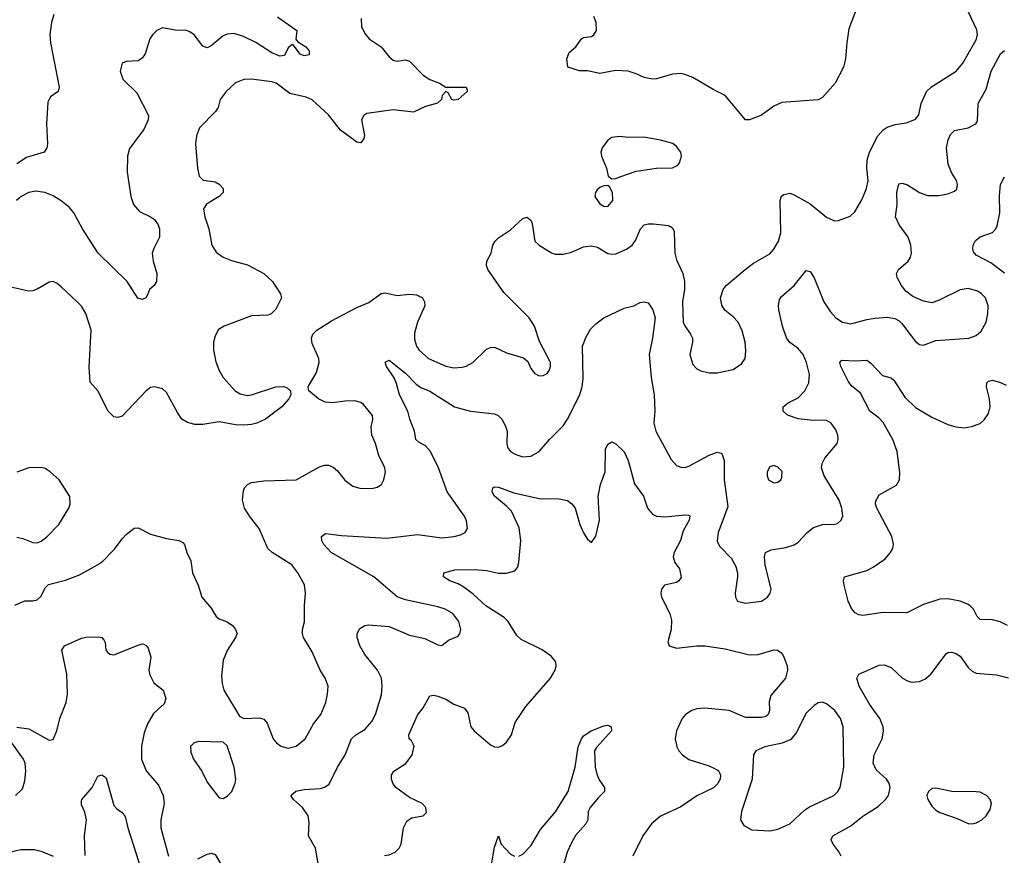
# Model space of a CAD drawing. Header units: inches. Extents: x 1771504 to 1971212, y 471788 to 643615.
# Tile 291 of 587: x 1822444 to 1827309, y 622854 to 626984. Entities that reach past the tile are written whole.
import ezdxf

# ---------------------------------------------------------------- set-up
doc = ezdxf.new("R2010")
doc.units = ezdxf.units.IN
doc.header["$MEASUREMENT"] = 0
doc.layers.add('B8622', color=7, linetype='Continuous')

msp = doc.modelspace()

# ---------------------------------------------------------------- linework, layer by layer
at = {"layer": 'B8622', "color": 5}
for points, elevation in [([(1822419.7, 624090), (1822470, 624111.3), (1822510, 624111.7), (1822530, 624117), (1822550, 624135.5), (1822570, 624175.5), (1822587.3, 624192.7), (1822670, 624213.8), (1822740.4, 624239.6), (1822829.3, 624290), (1822853.5, 624306.5), (1822912.3, 624367.7), (1822950, 624419.1), (1822970, 624439.1), (1823010, 624470.6), (1823030, 624473), (1823090, 624441.3), (1823170, 624419.3), (1823230, 624410.5), (1823250, 624400.7), (1823259.1, 624390), (1823270.4, 624350), (1823289.2, 624309.2), (1823297.4, 624250), (1823326.3, 624190), (1823343.8, 624130), (1823390, 624075.5), (1823414.5, 624034.5), (1823430, 624023.1), (1823470, 624008.5), (1823496.3, 623990), (1823510.8, 623970), (1823518.8, 623950), (1823510.8, 623930), (1823470, 623867), (1823450, 623819), (1823441.4, 623741.4), (1823443.9, 623703.9), (1823452.4, 623670), (1823530, 623542), (1823551, 623531), (1823626.8, 623533.2), (1823650, 623527.3), (1823666.7, 623506.7), (1823696.4, 623430), (1823713, 623410), (1823734.4, 623394.4), (1823770, 623384.4), (1823810, 623394), (1823855.1, 623430), (1823895.8, 623504.2), (1823932.6, 623550), (1823956.9, 623610), (1823965.6, 623650), (1823967.6, 623690), (1823953.6, 623730), (1823929.5, 623770), (1823890, 623859.3), (1823846.6, 623930), (1823840.9, 623950), (1823840.9, 623970), (1823851.5, 624008.5), (1823851.3, 624088.7), (1823856.9, 624150), (1823850.9, 624190.9), (1823819.1, 624250), (1823788.3, 624290), (1823691.6, 624350), (1823669.7, 624370), (1823628, 624470), (1823584.1, 624524.1), (1823554.5, 624570), (1823544.8, 624610), (1823550, 624656), (1823555.1, 624670), (1823570, 624686.4), (1823590, 624696), (1823650, 624705.7), (1823810, 624710.6), (1823925.1, 624774.9), (1823950, 624781.7), (1823970, 624781.7), (1823992.7, 624772.7), (1824014.3, 624754.3), (1824050, 624708.4), (1824090, 624678.4), (1824130, 624666.4), (1824190, 624668.2), (1824210, 624673), (1824232.7, 624687.3), (1824242.9, 624710), (1824251.6, 624750), (1824247.8, 624770), (1824219.1, 624830), (1824202.7, 624890), (1824183.9, 624930), (1824180.3, 624970), (1824189.7, 625009.7), (1824187.3, 625027.2), (1824142.5, 625082.5), (1824130, 625092.8), (1824099.8, 625099.8), (1824050, 625098.8), (1823990, 625089.8), (1823953.7, 625093.7), (1823920.7, 625110), (1823872.7, 625150), (1823869.4, 625170), (1823910, 625240.7), (1823923.6, 625290), (1823922.9, 625310), (1823890, 625384), (1823885.6, 625410), (1823892.3, 625430), (1823912.7, 625450), (1823984.5, 625495.5), (1824110, 625561.7), (1824170, 625587), (1824230, 625630.3), (1824250, 625633.4), (1824310, 625621.3), (1824370, 625627.4), (1824404.2, 625624.2), (1824434.4, 625610), (1824443.7, 625590), (1824446.3, 625570), (1824409.1, 625489.1), (1824394.3, 625434.3), (1824394.1, 625405.9), (1824405.4, 625370), (1824418, 625350), (1824464.2, 625310), (1824550, 625271.4), (1824590, 625264), (1824630, 625266.3), (1824650, 625271.7), (1824682.9, 625290), (1824750, 625355.8), (1824770, 625364.2), (1824790, 625365.3), (1824850, 625338), (1824933.4, 625313.4), (1824955.3, 625295.3), (1824970, 625261), (1824990, 625234.8), (1825010, 625224), (1825030, 625224.9), (1825050, 625234.8), (1825060.9, 625250), (1825066.6, 625270), (1825066, 625290), (1825013.2, 625393.2), (1824987.4, 625470), (1824961.4, 625510), (1824836.5, 625636.5), (1824757.3, 625750), (1824750.7, 625770), (1824752, 625790), (1824774.3, 625830), (1824782, 625870), (1824793.5, 625890), (1824810, 625906.5), (1824870, 625945.5), (1824930, 626002), (1824950, 626008.4), (1824970, 625993.4), (1824976.3, 625976.3), (1824989.2, 625889.2), (1825010.4, 625870), (1825071.1, 625831.1), (1825090, 625825.2), (1825130, 625824.7), (1825170, 625835), (1825230, 625862), (1825270, 625867.2), (1825299.3, 625859.3), (1825350, 625829.2), (1825370, 625824.9), (1825390, 625826.9), (1825442.9, 625850), (1825469.7, 625870), (1825487, 625893), (1825511.3, 625950), (1825529.7, 625970), (1825550, 625975.5), (1825575.2, 625975.2), (1825650, 625967), (1825670, 625955.5), (1825677, 625937), (1825681.1, 625830), (1825690, 625797.3), (1825721.1, 625730), (1825729.1, 625690), (1825729.2, 625650), (1825719.6, 625590), (1825722.6, 625490), (1825730.3, 625470.3), (1825759.1, 625430), (1825767.7, 625410), (1825768, 625390), (1825755.8, 625330), (1825770, 625280.7), (1825790, 625259.3), (1825808.8, 625248.8), (1825850, 625239.3), (1825890, 625238.4), (1825970, 625254.8), (1826010, 625282.8), (1826029.3, 625310), (1826032, 625348), (1826027.8, 625390), (1826014.2, 625445.8), (1825993.3, 625490), (1825970, 625515.6), (1825927.9, 625547.9), (1825912.8, 625572.8), (1825906.9, 625610), (1825920.5, 625650), (1825935.1, 625670), (1826028.2, 625750), (1826070, 625781.2), (1826150, 625826.5), (1826170.9, 625850), (1826193.8, 625890), (1826204.1, 625930), (1826201, 626090), (1826208.7, 626111.3), (1826220.1, 626119.9), (1826250, 626127.2), (1826270, 626118), (1826350, 626074.3), (1826430, 626008.8), (1826470, 625990.4), (1826490, 625992.4), (1826547.5, 626012.5), (1826570, 626034), (1826605.5, 626094.5), (1826628, 626150), (1826636.8, 626190), (1826629.9, 626250), (1826630.6, 626290), (1826643.4, 626330), (1826684.6, 626410), (1826710, 626439.2), (1826730, 626453.5), (1826770, 626466.2), (1826825.9, 626474.1), (1826870, 626493), (1826886.6, 626513.4), (1826897.8, 626570), (1826924.2, 626630), (1826948.3, 626651.7), (1827071, 626730), (1827103.5, 626770), (1827170, 626884.4), (1827177.1, 626910), (1827173.5, 626933.5), (1827130, 627024.7)], 460), ([(1826576, 627030), (1826541.1, 626938.9), (1826530.3, 626869.7), (1826524.9, 626790), (1826513.8, 626750), (1826473.1, 626670), (1826410, 626599.7), (1826390, 626588.2), (1826210, 626575.1), (1826170, 626557), (1826108.5, 626511.5), (1826050, 626489.3), (1826030, 626489), (1825930, 626609.6), (1825870, 626638.3), (1825770, 626698.4), (1825730, 626713.6), (1825710, 626717.4), (1825670, 626715.3), (1825591.2, 626691.2), (1825570, 626689.8), (1825530, 626698), (1825490, 626717.2), (1825450, 626728.9), (1825390, 626732.3), (1825310, 626718.5), (1825250, 626730.8), (1825210, 626730.9), (1825152, 626750), (1825147.8, 626790), (1825158.6, 626821.4), (1825191.6, 626850), (1825219.3, 626890), (1825230, 626895.8), (1825270, 626901.6), (1825280.9, 626910), (1825294, 626930), (1825292, 626970), (1825280.7, 627000.7)], 460), ([(1824131.8, 626990), (1824133.7, 626950), (1824150, 626915.5), (1824170.4, 626890), (1824230.2, 626850.2), (1824270, 626800.9), (1824290, 626784.7), (1824310, 626779.6), (1824350, 626785.3), (1824370, 626779.3), (1824437, 626710), (1824470, 626689.2), (1824518.8, 626670), (1824550, 626650.6), (1824650.6, 626650.6), (1824655.3, 626635.3), (1824654.8, 626630), (1824610.8, 626590), (1824590, 626586), (1824579, 626590), (1824562, 626622), (1824550, 626628.7), (1824531.3, 626610), (1824528.2, 626590), (1824507.9, 626572.1), (1824450, 626554.8), (1824390, 626526.6), (1824290, 626537.8), (1824159.6, 626520.4), (1824144.4, 626510), (1824133.4, 626490), (1824147.8, 626412.2), (1824143.8, 626396.2), (1824130, 626375.1), (1824110, 626378.4), (1824030, 626438.8), (1823970, 626513.8), (1823890, 626588), (1823860.4, 626600.4), (1823779.1, 626619.1), (1823711.3, 626670), (1823690, 626676.8), (1823590, 626690.9), (1823551.4, 626688.6), (1823510, 626672.8), (1823464.9, 626630), (1823435.3, 626590), (1823424.9, 626550), (1823412.4, 626530), (1823332.7, 626450), (1823317.6, 626410), (1823312.4, 626370), (1823322.4, 626250), (1823330.4, 626210.4), (1823350.4, 626190.4), (1823410, 626182.4), (1823430, 626172), (1823450.3, 626150), (1823450, 626129.6), (1823430, 626109.7), (1823366.9, 626073.1), (1823352.4, 626050), (1823358.3, 626010), (1823378.3, 625950), (1823394.4, 625870), (1823415.1, 625835.1), (1823450, 625810.4), (1823490, 625794), (1823570, 625771.8), (1823650.5, 625730), (1823693.4, 625690), (1823733.4, 625630), (1823738, 625610), (1823710, 625552.7), (1823686.8, 625530), (1823670, 625523), (1823590, 625520.4), (1823454, 625470), (1823427.4, 625452.6), (1823410, 625421.2), (1823402.3, 625390), (1823402.4, 625350), (1823413.3, 625293.3), (1823430.3, 625250), (1823450, 625215.5), (1823509.3, 625149.3), (1823534.3, 625134.3), (1823570, 625127), (1823590, 625130.3), (1823710.3, 625170.3), (1823750, 625172), (1823765.3, 625165.3), (1823782, 625150), (1823783.8, 625130), (1823774.4, 625110), (1823739.5, 625070), (1823658.4, 625010), (1823616.3, 624990), (1823590, 624983.5), (1823550, 624979.7), (1823510, 624982), (1823430, 624996.4), (1823350, 624983.6), (1823310, 624983.6), (1823273.1, 624993.1), (1823246, 625010), (1823223.3, 625043.3), (1823170, 625142), (1823150, 625159), (1823110, 625169.2), (1823090, 625166), (1823070, 625149.4), (1822950, 625024.5), (1822930, 625018.4), (1822910, 625022), (1822880.7, 625050), (1822830, 625149), (1822792.1, 625192.1), (1822787.1, 625267.1), (1822797.2, 625450), (1822771.5, 625531.5), (1822750, 625567.8), (1822728.3, 625590), (1822650, 625664.2), (1822630, 625680.7), (1822610, 625689.4), (1822590, 625686.6), (1822530, 625651.6), (1822510, 625644.7), (1822490, 625643), (1822386.2, 625666.2)], 460), ([(1823718.7, 626998.7), (1823813.4, 626930), (1823808.4, 626888.4), (1823816.4, 626876.4), (1823858, 626850), (1823874, 626830), (1823874, 626810), (1823850, 626806), (1823830, 626813.6), (1823797.7, 626857.7), (1823790, 626860.7), (1823770, 626844.5), (1823752.7, 626807.3), (1823730, 626803.7), (1823690, 626821), (1823611.4, 626871.4), (1823550, 626901.8), (1823504.3, 626915.7), (1823470, 626913.3), (1823450, 626905), (1823390, 626855.6), (1823370, 626845.6), (1823350, 626854), (1823305.6, 626910), (1823284.2, 626924.2), (1823268.7, 626930), (1823212.9, 626932.9), (1823150, 626943.1), (1823121.6, 626930), (1823100.3, 626910), (1823087.6, 626890), (1823064.2, 626815.8), (1823050, 626794), (1823030, 626781.6), (1822970, 626778), (1822950.7, 626769.3), (1822940.7, 626730), (1822954, 626690), (1823022.8, 626622.8), (1823080.4, 626510), (1823079.5, 626490), (1823057.8, 626442.2), (1822986.8, 626346.8), (1822977.1, 626310), (1822975.3, 626230), (1822992.7, 626110), (1823007.2, 626070), (1823035.6, 626035.6), (1823090, 626010.3), (1823110, 625995.8), (1823128.7, 625970), (1823134.3, 625950), (1823135.6, 625910), (1823106.7, 625853.3), (1823099.5, 625830), (1823103.1, 625790), (1823121.3, 625730), (1823120.3, 625690), (1823109.1, 625670.9), (1823084.9, 625650), (1823076.3, 625623.7), (1823066.8, 625610), (1823050, 625601.6), (1823027.3, 625607.2), (1822975.1, 625690), (1822831.3, 625830), (1822755.2, 625950), (1822712.5, 626030), (1822690, 626056), (1822650, 626088.5), (1822610, 626113.5), (1822569.4, 626130.6), (1822523.4, 626136.6), (1822490, 626130.8), (1822452.2, 626110), (1822428, 626090)], 440), ([(1822613.6, 627010), (1822602.2, 626970), (1822593.4, 626910), (1822596.2, 626870), (1822639.3, 626650), (1822634.8, 626630), (1822596.7, 626603.3), (1822583.2, 626576.8), (1822576.9, 626470), (1822582.4, 626370), (1822579.3, 626350), (1822566, 626330), (1822477.3, 626302.7), (1822430, 626272.3)], 420), ([(1823927.2, 622767.2), (1823905.3, 622890), (1823871, 622950), (1823875.3, 623015.3), (1823868.9, 623050), (1823842, 623090), (1823797.6, 623130), (1823784.5, 623150), (1823808.1, 623171.9), (1823850, 623179.7), (1823930, 623183.9), (1823949.8, 623190.2), (1823973.5, 623206.5), (1824013.8, 623290), (1824052.8, 623350), (1824083.1, 623430), (1824104.7, 623450), (1824150, 623475.8), (1824183.8, 623516.2), (1824202.9, 623550), (1824232.2, 623647.8), (1824235.2, 623690), (1824231.4, 623730), (1824212.9, 623770), (1824150, 623846.6), (1824125.6, 623890), (1824111.1, 623930), (1824111.2, 623950), (1824124.4, 623975.6), (1824149.8, 623990.2), (1824170, 623993.8), (1824270, 623985.3), (1824370, 623941.5), (1824446, 623926), (1824510, 623894), (1824529.4, 623890.6), (1824562.6, 623917.4), (1824610, 623937.1), (1824619.7, 623950), (1824624, 623970), (1824613.3, 624010), (1824584.5, 624050), (1824546, 624070), (1824510, 624081.7), (1824350, 624116.5), (1824310, 624132.3), (1824193.5, 624230), (1823984, 624350), (1823946.9, 624390), (1823936.9, 624410), (1823935.1, 624430), (1823954.8, 624445.2), (1824034.7, 624434.7), (1824258.2, 624421.8), (1824410, 624439.1), (1824530, 624423.2), (1824590.9, 624429.1), (1824622.6, 624437.4), (1824646, 624450), (1824657, 624470), (1824652, 624508), (1824641.3, 624530), (1824556, 624650), (1824513.2, 624770), (1824474.6, 624850), (1824450, 624877.7), (1824416.3, 624896.3), (1824402.3, 624910), (1824395.7, 624950), (1824372.4, 625010), (1824362.6, 625050), (1824320.6, 625130), (1824306.6, 625186.6), (1824294.6, 625214.6), (1824257, 625270), (1824250, 625291.3), (1824270, 625302), (1824350, 625236.5), (1824402.5, 625182.5), (1824426.6, 625166.6), (1824470, 625148.2), (1824593, 625070), (1824671.2, 625048.8), (1824790, 625035.6), (1824808.1, 625028.1), (1824828.1, 625008.1), (1824846, 624970), (1824852, 624950), (1824850.3, 624890), (1824854.6, 624870), (1824868.8, 624850), (1824894.8, 624834.8), (1824930, 624824.4), (1824970, 624827.6), (1825011.5, 624850), (1825061.3, 624910), (1825130, 624977.4), (1825151, 625009), (1825210, 625127.4), (1825224, 625170), (1825228.9, 625211.1), (1825225.2, 625370), (1825242.7, 625417.3), (1825264.8, 625455.2), (1825290, 625480.9), (1825330, 625511.1), (1825430, 625558.7), (1825479, 625570), (1825510, 625586.4), (1825530, 625590.4), (1825550, 625584.9), (1825573.1, 625550), (1825584.2, 625510), (1825570.9, 625410), (1825554.6, 625330), (1825564.7, 625215.3), (1825578.5, 625130), (1825582.4, 625050), (1825578, 624990), (1825586.4, 624950), (1825662.4, 624810), (1825690, 624781.3), (1825710, 624771.8), (1825730, 624771.5), (1825750, 624778), (1825850, 624831.5), (1825890, 624846.7), (1825910, 624841.6), (1825915.5, 624835.5), (1825925.5, 624805.5), (1825925, 624710), (1825942.7, 624577.3), (1825894.4, 624450), (1825890, 624406), (1825901.6, 624381.6), (1825961.6, 624321.6), (1825982.2, 624282.2), (1825990.3, 624250), (1825990.4, 624230), (1825979.5, 624150), (1825981.6, 624130), (1825990.4, 624110.4), (1826030, 624100.3), (1826110, 624110.5), (1826139.3, 624130), (1826152.7, 624150), (1826157.2, 624170), (1826127.8, 624290), (1826123.6, 624330), (1826129.7, 624350.3), (1826156.2, 624363.8), (1826230, 624375.2), (1826270, 624387.9), (1826290, 624401.5), (1826334.5, 624450), (1826365.8, 624474.2), (1826410, 624489.2), (1826469.7, 624490.3), (1826485.3, 624494.7), (1826502.9, 624510), (1826511, 624530), (1826506.2, 624570), (1826492.9, 624610), (1826419, 624730), (1826405.2, 624770), (1826408.2, 624790), (1826422.6, 624817.4), (1826483, 624890), (1826488.2, 624910), (1826486.9, 624930), (1826476.3, 624956.3), (1826453, 624990), (1826430, 625003.1), (1826350, 625004.3), (1826290, 625010.8), (1826237.6, 625030), (1826216.2, 625050), (1826216.2, 625070), (1826240.7, 625090), (1826290, 625115.8), (1826323.5, 625150), (1826342.8, 625190), (1826347, 625230), (1826331.9, 625290), (1826315.2, 625330), (1826290, 625358.4), (1826248.6, 625388.6), (1826232, 625412), (1826213.2, 625470), (1826195.6, 625550), (1826192.4, 625570), (1826198, 625602), (1826205.6, 625614.4), (1826269.8, 625670.2), (1826330, 625743.8), (1826350, 625739.3), (1826370, 625708.4), (1826417.4, 625590), (1826450, 625539.6), (1826476.9, 625510), (1826510, 625489.3), (1826550, 625480.6), (1826630, 625502.2), (1826670, 625508.2), (1826730, 625514.6), (1826767.4, 625507.4), (1826790, 625495.5), (1826802.7, 625482.8), (1826870, 625393), (1826890, 625379.3), (1826910, 625375.5), (1826970, 625398), (1827133.2, 625410), (1827170, 625423.6), (1827195, 625445), (1827219.2, 625490), (1827227.4, 625530), (1827228.4, 625570), (1827215.1, 625610), (1827196.9, 625630), (1827177.3, 625642.7), (1827130, 625655.4), (1827090, 625649.7), (1826983.4, 625596.6), (1826950, 625585.1), (1826910, 625592.4), (1826856.5, 625616.5), (1826822.9, 625642.9), (1826801.1, 625670), (1826779.6, 625710), (1826776.9, 625730), (1826786, 625750), (1826833.3, 625790), (1826844.7, 625810), (1826849.7, 625830.3), (1826846.4, 625870), (1826834.6, 625910), (1826789.8, 625970), (1826771.7, 626010), (1826779.3, 626070), (1826778.5, 626130), (1826787.8, 626172.2), (1826804.2, 626175.8), (1826830, 626167.9), (1826890, 626129.3), (1826930, 626114.5), (1826984.5, 626115.5), (1827030, 626123.1), (1827063.3, 626136.7), (1827073.6, 626146.4), (1827078, 626170), (1827071.8, 626190), (1827048.2, 626228.2), (1827031.7, 626270), (1827023.8, 626350), (1827031.8, 626390), (1827043.4, 626416.6), (1827063.4, 626436.6), (1827130.6, 626449.4), (1827167.6, 626470), (1827176.6, 626483.4), (1827179.8, 626570), (1827219.9, 626640.1), (1827244.5, 626730), (1827290, 626815.8), (1827310, 626831.6)], 440), ([(1827310, 625731.6), (1827243, 625783), (1827170, 625820.2), (1827157.2, 625837.2), (1827153, 625850), (1827154.9, 625870), (1827167.3, 625892.7), (1827190, 625911.6), (1827250, 625932.4), (1827266.6, 625950), (1827274.2, 625965.8), (1827286.2, 626030), (1827285.1, 626114.9), (1827289.8, 626170), (1827310, 626207.7)], 420), ([(1827324.5, 623990), (1827288.7, 624008.7), (1827250, 624017.2), (1827190, 624019.6), (1827174.6, 624034.6), (1827156, 624070), (1827143.3, 624083.3), (1827130, 624094), (1827090, 624110.8), (1827030, 624122.2), (1826990, 624119.8), (1826910, 624093.3), (1826827, 624053), (1826710, 624054.6), (1826610, 624039.2), (1826590, 624043.1), (1826572.7, 624052.7), (1826554.1, 624074.1), (1826538.2, 624110), (1826516.9, 624190), (1826514, 624210), (1826519, 624230), (1826630, 624262), (1826661.7, 624278.3), (1826719.8, 624320.2), (1826747.1, 624350), (1826758, 624370), (1826760.8, 624390), (1826753, 624430), (1826679.8, 624570), (1826673.1, 624590), (1826673.4, 624606.6), (1826690, 624636.5), (1826776.4, 624683.6), (1826790.7, 624709.3), (1826793.2, 624746.8), (1826779.2, 624850), (1826757.8, 624910), (1826710, 624992.5), (1826690, 625014.2), (1826644.2, 625050), (1826598.8, 625138.8), (1826554.6, 625174.6), (1826537.4, 625197.4), (1826501.1, 625270), (1826497, 625290), (1826502.3, 625297.7), (1826510, 625301.6), (1826570, 625298), (1826630, 625301.5), (1826650, 625286.7), (1826706.3, 625226.3), (1826750, 625213.8), (1826763.2, 625203.2), (1826817.7, 625117.7), (1826870, 625067.5), (1826950, 625019.2), (1827030, 624982.8), (1827070, 624971.4), (1827110, 624967.6), (1827147.2, 624972.8), (1827190, 624988.7), (1827210, 625006.7), (1827230, 625038), (1827238.9, 625070), (1827236.2, 625110), (1827221.5, 625170), (1827223, 625190), (1827230, 625198.4), (1827250, 625203.1), (1827290, 625191.5), (1827317.7, 625177.7)], 420), ([(1824247.2, 622852.8), (1824270, 622855.8), (1824299.6, 622870), (1824319.8, 622890), (1824328.7, 622910), (1824340.7, 622990), (1824356.6, 623023.4), (1824380.9, 623039.1), (1824437.2, 623050), (1824453.6, 623066.4), (1824451.3, 623090), (1824433.3, 623110), (1824370, 623140.3), (1824302.3, 623190), (1824288.3, 623210), (1824281.3, 623230), (1824280.7, 623250), (1824292, 623270), (1824351.3, 623308.7), (1824383.5, 623350), (1824393.6, 623393.6), (1824380.1, 623420.1), (1824367.8, 623430), (1824367.3, 623450), (1824410, 623546.7), (1824437.6, 623582.4), (1824470, 623642), (1824490, 623646), (1824510, 623640.4), (1824550, 623626.4), (1824590, 623601.3), (1824642, 623582), (1824657.7, 623557.7), (1824673.5, 623490), (1824689.3, 623470), (1824770, 623400.9), (1824790, 623390.3), (1824810, 623388.8), (1824830, 623396.4), (1824850, 623413), (1824874.3, 623450), (1824891.8, 623510), (1824944.4, 623590), (1825067.6, 623730), (1825089.5, 623770), (1825095.6, 623790), (1825093.6, 623810), (1825070, 623838), (1825025.2, 623870), (1824921.3, 623921.3), (1824900.6, 623940.6), (1824857.7, 624010), (1824838, 624030), (1824747, 624087), (1824684.3, 624144.3), (1824638.9, 624178.9), (1824610, 624195.5), (1824569.5, 624210), (1824538, 624230), (1824539.3, 624250), (1824594.5, 624265.5), (1824690, 624267.4), (1824750, 624261.5), (1824810, 624249), (1824850, 624248.1), (1824890, 624260.2), (1824903.1, 624276.9), (1824910, 624301), (1824919.7, 624410), (1824912.3, 624472.3), (1824874.6, 624554.6), (1824850, 624580.4), (1824789.6, 624630), (1824778, 624650), (1824781.2, 624670), (1824790, 624674.9), (1824810, 624673.4), (1824885, 624645), (1825010, 624618.2), (1825110, 624615.6), (1825150, 624607.4), (1825172, 624592), (1825188.9, 624570), (1825211.8, 624490), (1825230, 624447.3), (1825250, 624416), (1825270, 624401), (1825290, 624431.3), (1825308.5, 624510), (1825301.8, 624630), (1825313.7, 624686.3), (1825337.7, 624750), (1825338.3, 624861.7), (1825350, 624886.8), (1825370, 624897.3), (1825390, 624887.7), (1825430, 624848.7), (1825450, 624805.5), (1825482.2, 624690), (1825526.3, 624630), (1825546.7, 624570), (1825570, 624539.5), (1825590, 624530.3), (1825633.2, 624526.8), (1825730, 624537), (1825750, 624535.5), (1825754.9, 624530), (1825752.7, 624510), (1825722, 624458), (1825709.3, 624410), (1825678.2, 624350), (1825673.2, 624330), (1825681.6, 624301.6), (1825704.9, 624270), (1825712, 624228), (1825701.3, 624210), (1825690, 624203.1), (1825630, 624189.6), (1825615.6, 624170), (1825611.4, 624150), (1825614.4, 624130), (1825655.6, 624050), (1825664, 624016), (1825663.2, 623970), (1825646.7, 623910), (1825653, 623890), (1825690, 623878), (1825790, 623890.2), (1825830, 623889.4), (1825930, 623875.3), (1826050, 623845.2), (1826093, 623847), (1826170, 623870.3), (1826187.5, 623867.5), (1826210, 623852.7), (1826218.5, 623838.5), (1826236.2, 623790), (1826238.2, 623770), (1826228.1, 623730), (1826155.5, 623644.5), (1826147.1, 623612.9), (1826148.2, 623570), (1826141.5, 623550), (1826130, 623539.8), (1826110, 623535.7), (1826030, 623535), (1825950, 623569.2), (1825830, 623581.5), (1825790, 623577.8), (1825765.7, 623570), (1825733.4, 623550), (1825716.5, 623530), (1825689.2, 623470), (1825682, 623430), (1825690.2, 623390), (1825701.3, 623370), (1825719.1, 623350), (1825750, 623328), (1825850, 623296.3), (1825890, 623276.5), (1825898, 623270), (1825907.3, 623250), (1825904.3, 623230), (1825892.4, 623207.6), (1825872, 623188), (1825790, 623147.6), (1825710, 623093.5), (1825610, 623048.1), (1825565.8, 623010), (1825522.3, 622950), (1825474.2, 622850)], 420), ([(1822430, 624426.5), (1822460.7, 624420.7), (1822510, 624399.5), (1822530, 624398.7), (1822550, 624407.2), (1822579.6, 624430), (1822638, 624490), (1822687, 624570), (1822694.5, 624590), (1822692.5, 624627.5), (1822639.5, 624710), (1822595.1, 624750), (1822570, 624765.6), (1822550, 624771.2), (1822490, 624769.7), (1822430, 624747.1)], 480), ([(1822430, 623487.3), (1822490, 623478.7), (1822590, 623423), (1822610, 623426.8), (1822627.6, 623470), (1822643.5, 623530), (1822673.3, 623610), (1822680.4, 623650), (1822678, 623750), (1822652.1, 623867.9), (1822665.2, 623890), (1822750, 623927), (1822772.4, 623932.4), (1822834.2, 623934.2), (1822850.3, 623930.3), (1822859.9, 623919.9), (1822866.4, 623906.4), (1822870.6, 623870), (1822879, 623859), (1822890, 623848), (1822910, 623845.5), (1823030, 623893), (1823050, 623899.1), (1823057.1, 623897.1), (1823070, 623890.8), (1823078.7, 623878.7), (1823092.7, 623832.8), (1823082.4, 623770), (1823086.7, 623746.7), (1823107, 623707), (1823153, 623670), (1823166.7, 623630), (1823157.6, 623602.4), (1823105.1, 623554.9), (1823075.3, 623504.7), (1823060, 623460), (1823046.4, 623393.6), (1823045.8, 623330), (1823070, 623272.4), (1823130, 623200.3), (1823153.9, 623150), (1823157.8, 623110), (1823141.6, 623030), (1823142.2, 622990), (1823179.1, 622850)], 440), ([(1826503.1, 622850), (1826493.6, 622870), (1826462.7, 622910), (1826453.5, 622930), (1826461.1, 622950), (1826550, 623000.6), (1826610, 623047.1), (1826684.9, 623095.1), (1826722.4, 623130), (1826736.3, 623150), (1826745.1, 623190), (1826740.5, 623210), (1826726.9, 623230), (1826676.5, 623276.5), (1826660.3, 623310), (1826666.2, 623350), (1826705.8, 623430), (1826712, 623468), (1826709.8, 623490), (1826694, 623530), (1826642, 623602), (1826592, 623690), (1826579.7, 623730), (1826589.5, 623750), (1826690, 623793.7), (1826715.8, 623795.8), (1826750, 623783.1), (1826806.4, 623730), (1826830, 623716.9), (1826850, 623710.3), (1826890, 623712.6), (1826915.9, 623724.1), (1826945.7, 623750), (1827022, 623850), (1827030, 623855.8), (1827050, 623857.6), (1827070, 623852.4), (1827090, 623838.4), (1827130, 623783.1), (1827150, 623764.2), (1827170, 623754.9), (1827270, 623746.7), (1827330, 623731.7)], 420), ([(1824910, 622850.2), (1824930, 622860.2), (1824970, 622901.6), (1825018.2, 622981.8), (1825091.7, 623068.3), (1825154.9, 623170), (1825188.1, 623290), (1825203.5, 623390), (1825219.2, 623430), (1825230, 623445.3), (1825267.3, 623470), (1825330, 623494.7), (1825350, 623498), (1825367.3, 623490), (1825368.8, 623470), (1825293.3, 623386.7), (1825284, 623370), (1825288.1, 623290), (1825295.7, 623255.7), (1825307, 623227), (1825334, 623190), (1825333.8, 623170), (1825301.8, 623138.2), (1825263.6, 623090), (1825252.4, 623070), (1825251.2, 623030), (1825241.6, 623010), (1825190, 622952.8), (1825170, 622915.1), (1825149.6, 622870), (1825123, 622777)], 380), ([(1822424, 623150), (1822458, 623182), (1822470, 623222), (1822474, 623270), (1822471.1, 623310), (1822462.4, 623330), (1822406.3, 623410)], 440), ([(1822767.2, 622852.8), (1822763.9, 622950), (1822775, 623030), (1822766.8, 623066.8), (1822750, 623104), (1822750, 623122), (1822752, 623130), (1822802.9, 623190), (1822830, 623244.7), (1822850, 623252), (1822870, 623238), (1822874, 623230), (1822910, 623100.7), (1822924, 623084), (1822950, 623065.5), (1822965.7, 623045.7), (1822978, 622990), (1823043.9, 622783.9)], 420), ([(1824765.2, 622750), (1824790, 622894), (1824810, 622950.8), (1824823.8, 622910), (1824870, 622859.6), (1824889.5, 622849.5)], 380), ([(1822394, 622870), (1822450, 622883.7), (1822517.7, 622882.3), (1822550, 622874.7), (1822609.4, 622849.4)], 420), ([(1823324, 622836), (1823370, 622859.4), (1823390, 622864.1), (1823410, 622858.3), (1823450, 622790.4)], 440)]:
    msp.add_lwpolyline(points, dxfattribs=dict(at, elevation=elevation))
for points, elevation in [([(1825410, 626407), (1825370, 626402.7), (1825350, 626389.2), (1825322.8, 626350), (1825314.8, 626330), (1825318.8, 626310), (1825342.8, 626250), (1825351, 626211), (1825370, 626198), (1825390, 626198.8), (1825410, 626207.3), (1825490, 626235.3), (1825590, 626250.4), (1825670, 626252.2), (1825695.1, 626264.9), (1825703.5, 626276.5), (1825713.3, 626310), (1825711.5, 626330), (1825690, 626357.2), (1825671.5, 626371.5), (1825610, 626389.5), (1825530, 626403), (1825450, 626401.6)], 480), ([(1825350, 626164), (1825330, 626162.7), (1825310, 626155.1), (1825297.3, 626142.7), (1825288.4, 626130), (1825286.4, 626110), (1825310, 626074), (1825330, 626062), (1825350, 626061.6), (1825374.3, 626090), (1825373.6, 626130), (1825358, 626158)], 480), ([(1826170, 624781.2), (1826150, 624774), (1826137.3, 624750), (1826137.3, 624730), (1826144, 624710), (1826170, 624694.8), (1826190, 624698.8), (1826204, 624710), (1826210, 624722), (1826211.4, 624751.4), (1826190, 624773.2)], 460), ([(1826410, 623611.2), (1826390, 623608), (1826370, 623594.7), (1826330, 623556.2), (1826280.1, 623459.9), (1826253.5, 623426.5), (1826212, 623408), (1826124.9, 623390), (1826081.6, 623370), (1826069.2, 623350.8), (1826062.6, 623230), (1826010.4, 623070), (1826004.9, 623030), (1826022.3, 623002.3), (1826060.9, 622980.9), (1826150, 622975.3), (1826190, 622983), (1826250, 623010.4), (1826322.4, 623077.6), (1826346.4, 623093.6), (1826466, 623150), (1826486.6, 623170), (1826498.5, 623190), (1826515.7, 623290), (1826513.5, 623490), (1826499.1, 623530), (1826471.2, 623570), (1826430, 623603)], 440), ([(1823330, 623416.2), (1823306, 623410), (1823288.7, 623391.3), (1823290, 623364.7), (1823303.1, 623330), (1823344.4, 623270), (1823370, 623216), (1823430, 623138), (1823450, 623134.8), (1823470, 623146.8), (1823492, 623170), (1823509.4, 623210), (1823511.8, 623230), (1823503.6, 623290), (1823470, 623395.3), (1823450, 623413.2)], 460), ([(1826970, 623185.6), (1826950, 623183.7), (1826934, 623170), (1826926, 623150), (1826930.4, 623130), (1826950, 623096.3), (1826970, 623077.1), (1826990, 623065.3), (1827076.4, 623036.4), (1827130, 623011.4), (1827150, 623009.3), (1827170, 623014.4), (1827198.3, 623030), (1827219.8, 623050), (1827239.7, 623080.3), (1827245.3, 623110), (1827238.2, 623130), (1827220.5, 623150), (1827190, 623165.6), (1827170, 623168.7), (1827049.8, 623169.8)], 420)]:
    msp.add_lwpolyline(points, close=True, dxfattribs=dict(at, elevation=elevation))

doc.saveas('drawing.dxf')
